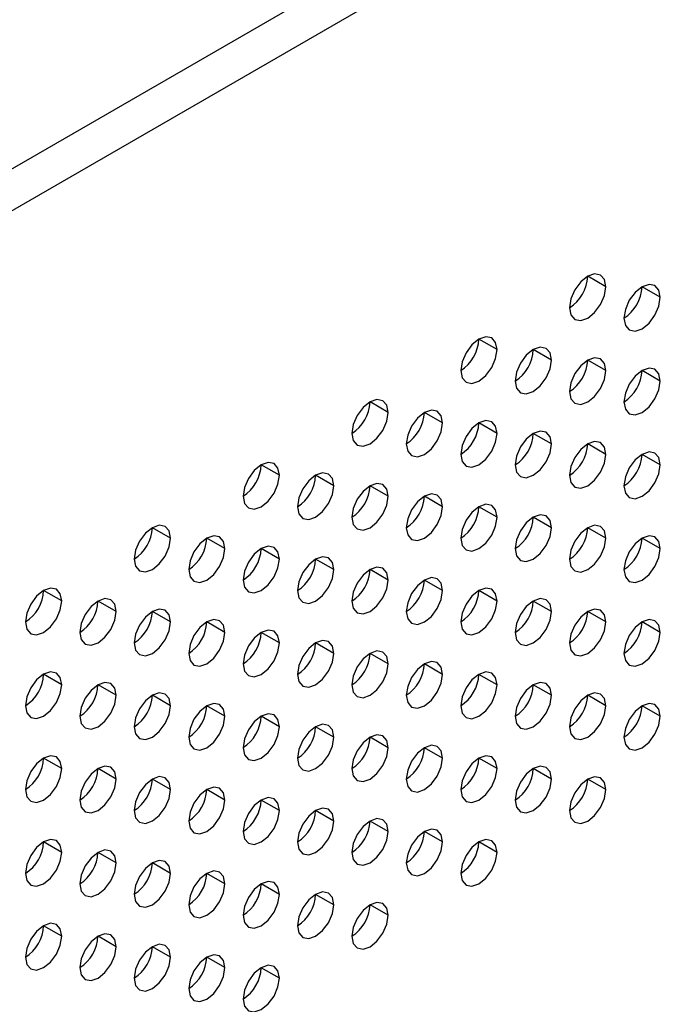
# Model space of a CAD drawing. Header units: millimetres. Extents: x 0 to 1118, y 0 to 864.
# Tile 269 of 397: x 965.55 to 968.08, y 701.08 to 704.92. Entities that reach past the tile are written whole.
import ezdxf

# ---------------------------------------------------------------- set-up
doc = ezdxf.new("R2010")
doc.units = ezdxf.units.MM

msp = doc.modelspace()

# ---------------------------------------------------------------- linework, layer by layer
at = {"color": 7, "linetype": 'Continuous', "lineweight": 25}
for p, q in [((948.5326, 694.5334), (1004.2526, 726.6999)), ((1004.3234, 726.5774), (948.6033, 694.4109)), ((967.8366, 703.881), (967.7659, 703.9218)), ((968.0488, 703.8401), (967.9781, 703.8809)), ((967.4124, 703.6361), (967.3417, 703.6769)), ((967.6245, 703.5952), (967.5538, 703.636)), ((967.8366, 703.5544), (967.7659, 703.5952)), ((968.0488, 703.5135), (967.9781, 703.5543)), ((966.9881, 703.3911), (966.9174, 703.432)), ((967.2003, 703.3503), (967.1295, 703.3911)), ((967.4124, 703.3094), (967.3417, 703.3503)), ((967.6245, 703.2686), (967.5538, 703.3094)), ((967.8366, 703.2277), (967.7659, 703.2686)), ((968.0488, 703.1869), (967.9781, 703.2277)), ((966.5639, 703.1462), (966.4931, 703.187)), ((966.776, 703.1054), (966.7053, 703.1462)), ((966.9881, 703.0645), (966.9174, 703.1053)), ((967.2003, 703.0237), (967.1295, 703.0645)), ((967.4124, 702.9828), (967.3417, 703.0236)), ((967.6245, 702.942), (967.5538, 702.9828)), ((966.1396, 702.9013), (966.0689, 702.9421)), ((967.8366, 702.9011), (967.7659, 702.9419)), ((966.3517, 702.8604), (966.281, 702.9013)), ((968.0488, 702.8603), (967.9781, 702.9011)), ((966.5639, 702.8196), (966.4931, 702.8604)), ((966.776, 702.7787), (966.7053, 702.8196)), ((966.9881, 702.7379), (966.9174, 702.7787)), ((967.2003, 702.6971), (967.1295, 702.7379)), ((965.7153, 702.6564), (965.6446, 702.6972)), ((967.4124, 702.6562), (967.3417, 702.697)), ((965.9275, 702.6155), (965.8568, 702.6563)), ((967.6245, 702.6154), (967.5538, 702.6562)), ((966.1396, 702.5747), (966.0689, 702.6155)), ((967.8366, 702.5745), (967.7659, 702.6153)), ((966.3517, 702.5338), (966.281, 702.5746)), ((968.0488, 702.5337), (967.9781, 702.5745)), ((966.5639, 702.493), (966.4931, 702.5338)), ((966.776, 702.4521), (966.7053, 702.4929)), ((966.9881, 702.4113), (966.9174, 702.4521)), ((967.2003, 702.3704), (967.1295, 702.4113)), ((965.7153, 702.3297), (965.6446, 702.3706)), ((967.4124, 702.3296), (967.3417, 702.3704)), ((965.9275, 702.2889), (965.8568, 702.3297)), ((967.6245, 702.2887), (967.5538, 702.3296)), ((966.1396, 702.2481), (966.0689, 702.2889)), ((967.8366, 702.2479), (967.7659, 702.2887)), ((966.3517, 702.2072), (966.281, 702.248)), ((968.0488, 702.207), (967.9781, 702.2479)), ((966.5639, 702.1664), (966.4931, 702.2072)), ((966.776, 702.1255), (966.7053, 702.1663)), ((966.9881, 702.0847), (966.9174, 702.1255)), ((967.2003, 702.0438), (967.1295, 702.0846)), ((965.7153, 702.0031), (965.6446, 702.044)), ((967.4124, 702.003), (967.3417, 702.0438)), ((965.9275, 701.9623), (965.8568, 702.0031)), ((967.6245, 701.9621), (967.5538, 702.0029)), ((966.1396, 701.9214), (966.0689, 701.9623)), ((967.8366, 701.9213), (967.7659, 701.9621)), ((966.3517, 701.8806), (966.281, 701.9214)), ((966.5639, 701.8397), (966.4931, 701.8806)), ((966.776, 701.7989), (966.7053, 701.8397)), ((966.9881, 701.758), (966.9174, 701.7989)), ((967.2003, 701.7172), (967.1295, 701.758)), ((965.7153, 701.6765), (965.6446, 701.7173)), ((967.4124, 701.6764), (967.3417, 701.7172)), ((965.9275, 701.6357), (965.8568, 701.6765)), ((966.1396, 701.5948), (966.0689, 701.6356)), ((966.3517, 701.554), (966.281, 701.5948)), ((966.5639, 701.5131), (966.4931, 701.5539)), ((966.776, 701.4723), (966.7053, 701.5131)), ((966.9881, 701.4314), (966.9174, 701.4723)), ((965.7153, 701.3499), (965.6446, 701.3907)), ((965.9275, 701.3091), (965.8568, 701.3499)), ((966.1396, 701.2682), (966.0689, 701.309)), ((966.3517, 701.2274), (966.281, 701.2682)), ((966.5639, 701.1865), (966.4931, 701.2273))]:
    msp.add_line(p, q, dxfattribs=at)
at = {"color": 7, "linetype": 'Continuous', "lineweight": 25, "flags": 128}
for points in [[(967.8366, 703.881), (967.8313, 703.9091), (967.8159, 703.9268), (967.793, 703.9312), (967.7659, 703.9218), (967.7389, 703.9), (967.7159, 703.869), (967.7006, 703.8337), (967.6952, 703.7993)], [(967.6952, 703.7993), (967.7006, 703.7712), (967.7159, 703.7536), (967.7389, 703.7491), (967.7659, 703.7585), (967.793, 703.7803), (967.8159, 703.8113), (967.8313, 703.8466), (967.8366, 703.881)], [(968.0488, 703.8401), (968.0434, 703.8683), (968.0281, 703.8859), (968.0051, 703.8904), (967.9781, 703.881), (967.951, 703.8591), (967.9281, 703.8282), (967.9127, 703.7928), (967.9074, 703.7585)], [(967.9074, 703.7585), (967.9127, 703.7303), (967.9281, 703.7127), (967.951, 703.7082), (967.9781, 703.7177), (968.0051, 703.7395), (968.0281, 703.7704), (968.0434, 703.8058), (968.0488, 703.8401)], [(967.4124, 703.6361), (967.407, 703.6642), (967.3917, 703.6818), (967.3687, 703.6863), (967.3417, 703.6769), (967.3146, 703.655), (967.2917, 703.6241), (967.2763, 703.5888), (967.271, 703.5544)], [(967.271, 703.5544), (967.2763, 703.5263), (967.2917, 703.5086), (967.3146, 703.5042), (967.3417, 703.5136), (967.3687, 703.5354), (967.3917, 703.5664), (967.407, 703.6017), (967.4124, 703.6361)], [(967.6245, 703.5952), (967.6191, 703.6233), (967.6038, 703.641), (967.5809, 703.6454), (967.5538, 703.636), (967.5267, 703.6142), (967.5038, 703.5833), (967.4885, 703.5479), (967.4831, 703.5136)], [(967.4831, 703.5136), (967.4885, 703.4854), (967.5038, 703.4678), (967.5267, 703.4633), (967.5538, 703.4727), (967.5809, 703.4946), (967.6038, 703.5255), (967.6191, 703.5609), (967.6245, 703.5952)], [(967.8366, 703.5544), (967.8313, 703.5825), (967.8159, 703.6001), (967.793, 703.6046), (967.7659, 703.5952), (967.7389, 703.5734), (967.7159, 703.5424), (967.7006, 703.5071), (967.6952, 703.4727)], [(967.6952, 703.4727), (967.7006, 703.4446), (967.7159, 703.4269), (967.7389, 703.4225), (967.7659, 703.4319), (967.793, 703.4537), (967.8159, 703.4847), (967.8313, 703.52), (967.8366, 703.5544)], [(968.0488, 703.5135), (968.0434, 703.5417), (968.0281, 703.5593), (968.0051, 703.5638), (967.9781, 703.5543), (967.951, 703.5325), (967.9281, 703.5016), (967.9127, 703.4662), (967.9074, 703.4319)], [(967.9074, 703.4319), (967.9127, 703.4037), (967.9281, 703.3861), (967.951, 703.3816), (967.9781, 703.391), (968.0051, 703.4129), (968.0281, 703.4438), (968.0434, 703.4792), (968.0488, 703.5135)], [(966.9881, 703.3911), (966.9827, 703.4193), (966.9674, 703.4369), (966.9445, 703.4414), (966.9174, 703.432), (966.8904, 703.4101), (966.8674, 703.3792), (966.8521, 703.3438), (966.8467, 703.3095)], [(967.2003, 703.3503), (967.1949, 703.3784), (967.1795, 703.3961), (967.1566, 703.4005), (967.1295, 703.3911), (967.1025, 703.3693), (967.0795, 703.3383), (967.0642, 703.303), (967.0588, 703.2686)], [(966.8467, 703.3095), (966.8521, 703.2813), (966.8674, 703.2637), (966.8904, 703.2593), (966.9174, 703.2687), (966.9445, 703.2905), (966.9674, 703.3214), (966.9827, 703.3568), (966.9881, 703.3911)], [(967.4124, 703.3094), (967.407, 703.3376), (967.3917, 703.3552), (967.3687, 703.3597), (967.3417, 703.3503), (967.3146, 703.3284), (967.2917, 703.2975), (967.2763, 703.2622), (967.271, 703.2278)], [(967.0588, 703.2686), (967.0642, 703.2405), (967.0795, 703.2229), (967.1025, 703.2184), (967.1295, 703.2278), (967.1566, 703.2496), (967.1795, 703.2806), (967.1949, 703.3159), (967.2003, 703.3503)], [(967.6245, 703.2686), (967.6191, 703.2967), (967.6038, 703.3144), (967.5809, 703.3188), (967.5538, 703.3094), (967.5267, 703.2876), (967.5038, 703.2566), (967.4885, 703.2213), (967.4831, 703.1869)], [(967.271, 703.2278), (967.2763, 703.1997), (967.2917, 703.182), (967.3146, 703.1776), (967.3417, 703.187), (967.3687, 703.2088), (967.3917, 703.2397), (967.407, 703.2751), (967.4124, 703.3094)], [(967.8366, 703.2277), (967.8313, 703.2559), (967.8159, 703.2735), (967.793, 703.278), (967.7659, 703.2686), (967.7389, 703.2467), (967.7159, 703.2158), (967.7006, 703.1805), (967.6952, 703.1461)], [(967.4831, 703.1869), (967.4885, 703.1588), (967.5038, 703.1412), (967.5267, 703.1367), (967.5538, 703.1461), (967.5809, 703.168), (967.6038, 703.1989), (967.6191, 703.2342), (967.6245, 703.2686)], [(967.6952, 703.1461), (967.7006, 703.118), (967.7159, 703.1003), (967.7389, 703.0959), (967.7659, 703.1053), (967.793, 703.1271), (967.8159, 703.158), (967.8313, 703.1934), (967.8366, 703.2277)], [(968.0488, 703.1869), (968.0434, 703.215), (968.0281, 703.2327), (968.0051, 703.2371), (967.9781, 703.2277), (967.951, 703.2059), (967.9281, 703.1749), (967.9127, 703.1396), (967.9074, 703.1053)], [(966.5639, 703.1462), (966.5585, 703.1743), (966.5431, 703.192), (966.5202, 703.1964), (966.4931, 703.187), (966.4661, 703.1652), (966.4431, 703.1343), (966.4278, 703.0989), (966.4224, 703.0646)], [(967.9074, 703.1053), (967.9127, 703.0771), (967.9281, 703.0595), (967.951, 703.055), (967.9781, 703.0644), (968.0051, 703.0863), (968.0281, 703.1172), (968.0434, 703.1525), (968.0488, 703.1869)], [(966.4224, 703.0646), (966.4278, 703.0364), (966.4431, 703.0188), (966.4661, 703.0143), (966.4931, 703.0237), (966.5202, 703.0456), (966.5431, 703.0765), (966.5585, 703.1119), (966.5639, 703.1462)], [(966.776, 703.1054), (966.7706, 703.1335), (966.7553, 703.1511), (966.7323, 703.1556), (966.7053, 703.1462), (966.6782, 703.1244), (966.6553, 703.0934), (966.64, 703.0581), (966.6346, 703.0237)], [(966.6346, 703.0237), (966.64, 702.9956), (966.6553, 702.9779), (966.6782, 702.9735), (966.7053, 702.9829), (966.7323, 703.0047), (966.7553, 703.0357), (966.7706, 703.071), (966.776, 703.1054)], [(966.9881, 703.0645), (966.9827, 703.0927), (966.9674, 703.1103), (966.9445, 703.1148), (966.9174, 703.1053), (966.8904, 703.0835), (966.8674, 703.0526), (966.8521, 703.0172), (966.8467, 702.9829)], [(966.8467, 702.9829), (966.8521, 702.9547), (966.8674, 702.9371), (966.8904, 702.9326), (966.9174, 702.942), (966.9445, 702.9639), (966.9674, 702.9948), (966.9827, 703.0302), (966.9881, 703.0645)], [(967.2003, 703.0237), (967.1949, 703.0518), (967.1795, 703.0694), (967.1566, 703.0739), (967.1295, 703.0645), (967.1025, 703.0427), (967.0795, 703.0117), (967.0642, 702.9764), (967.0588, 702.942)], [(967.0588, 702.942), (967.0642, 702.9139), (967.0795, 702.8962), (967.1025, 702.8918), (967.1295, 702.9012), (967.1566, 702.923), (967.1795, 702.954), (967.1949, 702.9893), (967.2003, 703.0237)], [(967.4124, 702.9828), (967.407, 703.011), (967.3917, 703.0286), (967.3687, 703.0331), (967.3417, 703.0237), (967.3146, 703.0018), (967.2917, 702.9709), (967.2763, 702.9355), (967.271, 702.9012)], [(967.271, 702.9012), (967.2763, 702.873), (967.2917, 702.8554), (967.3146, 702.8509), (967.3417, 702.8603), (967.3687, 702.8822), (967.3917, 702.9131), (967.407, 702.9485), (967.4124, 702.9828)], [(967.6245, 702.942), (967.6191, 702.9701), (967.6038, 702.9878), (967.5809, 702.9922), (967.5538, 702.9828), (967.5267, 702.961), (967.5038, 702.93), (967.4885, 702.8947), (967.4831, 702.8603)], [(966.1396, 702.9013), (966.1342, 702.9294), (966.1189, 702.9471), (966.0959, 702.9515), (966.0689, 702.9421), (966.0418, 702.9203), (966.0189, 702.8893), (966.0036, 702.854), (965.9982, 702.8196)], [(967.4831, 702.8603), (967.4885, 702.8322), (967.5038, 702.8146), (967.5267, 702.8101), (967.5538, 702.8195), (967.5809, 702.8413), (967.6038, 702.8723), (967.6191, 702.9076), (967.6245, 702.942)], [(967.8366, 702.9011), (967.8313, 702.9293), (967.8159, 702.9469), (967.793, 702.9514), (967.7659, 702.942), (967.7389, 702.9201), (967.7159, 702.8892), (967.7006, 702.8538), (967.6952, 702.8195)], [(965.9982, 702.8196), (966.0036, 702.7915), (966.0189, 702.7739), (966.0418, 702.7694), (966.0689, 702.7788), (966.0959, 702.8006), (966.1189, 702.8316), (966.1342, 702.8669), (966.1396, 702.9013)], [(966.3517, 702.8604), (966.3463, 702.8886), (966.331, 702.9062), (966.3081, 702.9107), (966.281, 702.9013), (966.254, 702.8794), (966.231, 702.8485), (966.2157, 702.8132), (966.2103, 702.7788)], [(967.6952, 702.8195), (967.7006, 702.7913), (967.7159, 702.7737), (967.7389, 702.7692), (967.7659, 702.7787), (967.793, 702.8005), (967.8159, 702.8314), (967.8313, 702.8668), (967.8366, 702.9011)], [(968.0488, 702.8603), (968.0434, 702.8884), (968.0281, 702.9061), (968.0051, 702.9105), (967.9781, 702.9011), (967.951, 702.8793), (967.9281, 702.8483), (967.9127, 702.813), (967.9074, 702.7786)], [(966.2103, 702.7788), (966.2157, 702.7507), (966.231, 702.733), (966.254, 702.7286), (966.281, 702.738), (966.3081, 702.7598), (966.331, 702.7907), (966.3463, 702.8261), (966.3517, 702.8604)], [(966.5639, 702.8196), (966.5585, 702.8477), (966.5431, 702.8654), (966.5202, 702.8698), (966.4931, 702.8604), (966.4661, 702.8386), (966.4431, 702.8076), (966.4278, 702.7723), (966.4224, 702.738)], [(967.9074, 702.7786), (967.9127, 702.7505), (967.9281, 702.7329), (967.951, 702.7284), (967.9781, 702.7378), (968.0051, 702.7596), (968.0281, 702.7906), (968.0434, 702.8259), (968.0488, 702.8603)], [(966.4224, 702.738), (966.4278, 702.7098), (966.4431, 702.6922), (966.4661, 702.6877), (966.4931, 702.6971), (966.5202, 702.719), (966.5431, 702.7499), (966.5585, 702.7852), (966.5639, 702.8196)], [(966.776, 702.7787), (966.7706, 702.8069), (966.7553, 702.8245), (966.7323, 702.829), (966.7053, 702.8196), (966.6782, 702.7977), (966.6553, 702.7668), (966.64, 702.7315), (966.6346, 702.6971)], [(966.6346, 702.6971), (966.64, 702.669), (966.6553, 702.6513), (966.6782, 702.6469), (966.7053, 702.6563), (966.7323, 702.6781), (966.7553, 702.7091), (966.7706, 702.7444), (966.776, 702.7787)], [(966.9881, 702.7379), (966.9827, 702.766), (966.9674, 702.7837), (966.9445, 702.7881), (966.9174, 702.7787), (966.8904, 702.7569), (966.8674, 702.726), (966.8521, 702.6906), (966.8467, 702.6563)], [(967.2003, 702.6971), (967.1949, 702.7252), (967.1795, 702.7428), (967.1566, 702.7473), (967.1295, 702.7379), (967.1025, 702.716), (967.0795, 702.6851), (967.0642, 702.6498), (967.0588, 702.6154)], [(965.7153, 702.6564), (965.7099, 702.6845), (965.6946, 702.7021), (965.6717, 702.7066), (965.6446, 702.6972), (965.6176, 702.6754), (965.5946, 702.6444), (965.5793, 702.6091), (965.5739, 702.5747)], [(966.8467, 702.6563), (966.8521, 702.6281), (966.8674, 702.6105), (966.8904, 702.606), (966.9174, 702.6154), (966.9445, 702.6373), (966.9674, 702.6682), (966.9827, 702.7035), (966.9881, 702.7379)], [(967.4124, 702.6562), (967.407, 702.6843), (967.3917, 702.702), (967.3687, 702.7064), (967.3417, 702.697), (967.3146, 702.6752), (967.2917, 702.6443), (967.2763, 702.6089), (967.271, 702.5746)], [(965.9275, 702.6155), (965.9221, 702.6437), (965.9068, 702.6613), (965.8838, 702.6658), (965.8568, 702.6563), (965.8297, 702.6345), (965.8068, 702.6036), (965.7914, 702.5682), (965.786, 702.5339)], [(967.0588, 702.6154), (967.0642, 702.5873), (967.0795, 702.5696), (967.1025, 702.5652), (967.1295, 702.5746), (967.1566, 702.5964), (967.1795, 702.6274), (967.1949, 702.6627), (967.2003, 702.6971)], [(967.6245, 702.6154), (967.6191, 702.6435), (967.6038, 702.6611), (967.5809, 702.6656), (967.5538, 702.6562), (967.5267, 702.6344), (967.5038, 702.6034), (967.4885, 702.5681), (967.4831, 702.5337)], [(965.5739, 702.5747), (965.5793, 702.5466), (965.5946, 702.5289), (965.6176, 702.5245), (965.6446, 702.5339), (965.6717, 702.5557), (965.6946, 702.5867), (965.7099, 702.622), (965.7153, 702.6564)], [(967.271, 702.5746), (967.2763, 702.5464), (967.2917, 702.5288), (967.3146, 702.5243), (967.3417, 702.5337), (967.3687, 702.5556), (967.3917, 702.5865), (967.407, 702.6218), (967.4124, 702.6562)], [(965.786, 702.5339), (965.7914, 702.5057), (965.8068, 702.4881), (965.8297, 702.4836), (965.8568, 702.493), (965.8838, 702.5149), (965.9068, 702.5458), (965.9221, 702.5812), (965.9275, 702.6155)], [(966.1396, 702.5747), (966.1342, 702.6028), (966.1189, 702.6205), (966.0959, 702.6249), (966.0689, 702.6155), (966.0418, 702.5937), (966.0189, 702.5627), (966.0036, 702.5274), (965.9982, 702.493)], [(967.4831, 702.5337), (967.4885, 702.5056), (967.5038, 702.4879), (967.5267, 702.4835), (967.5538, 702.4929), (967.5809, 702.5147), (967.6038, 702.5457), (967.6191, 702.581), (967.6245, 702.6154)], [(967.8366, 702.5745), (967.8313, 702.6027), (967.8159, 702.6203), (967.793, 702.6247), (967.7659, 702.6153), (967.7389, 702.5935), (967.7159, 702.5626), (967.7006, 702.5272), (967.6952, 702.4929)], [(965.9982, 702.493), (966.0036, 702.4649), (966.0189, 702.4472), (966.0418, 702.4428), (966.0689, 702.4522), (966.0959, 702.474), (966.1189, 702.505), (966.1342, 702.5403), (966.1396, 702.5747)], [(966.3517, 702.5338), (966.3463, 702.562), (966.331, 702.5796), (966.3081, 702.5841), (966.281, 702.5747), (966.254, 702.5528), (966.231, 702.5219), (966.2157, 702.4865), (966.2103, 702.4522)], [(967.6952, 702.4929), (967.7006, 702.4647), (967.7159, 702.4471), (967.7389, 702.4426), (967.7659, 702.452), (967.793, 702.4739), (967.8159, 702.5048), (967.8313, 702.5402), (967.8366, 702.5745)], [(968.0488, 702.5337), (968.0434, 702.5618), (968.0281, 702.5794), (968.0051, 702.5839), (967.9781, 702.5745), (967.951, 702.5527), (967.9281, 702.5217), (967.9127, 702.4864), (967.9074, 702.452)], [(966.2103, 702.4522), (966.2157, 702.424), (966.231, 702.4064), (966.254, 702.4019), (966.281, 702.4113), (966.3081, 702.4332), (966.331, 702.4641), (966.3463, 702.4995), (966.3517, 702.5338)], [(966.5639, 702.493), (966.5585, 702.5211), (966.5431, 702.5388), (966.5202, 702.5432), (966.4931, 702.5338), (966.4661, 702.512), (966.4431, 702.481), (966.4278, 702.4457), (966.4224, 702.4113)], [(967.9074, 702.452), (967.9127, 702.4239), (967.9281, 702.4062), (967.951, 702.4018), (967.9781, 702.4112), (968.0051, 702.433), (968.0281, 702.464), (968.0434, 702.4993), (968.0488, 702.5337)], [(966.4224, 702.4113), (966.4278, 702.3832), (966.4431, 702.3656), (966.4661, 702.3611), (966.4931, 702.3705), (966.5202, 702.3923), (966.5431, 702.4233), (966.5585, 702.4586), (966.5639, 702.493)], [(966.776, 702.4521), (966.7706, 702.4803), (966.7553, 702.4979), (966.7323, 702.5024), (966.7053, 702.493), (966.6782, 702.4711), (966.6553, 702.4402), (966.64, 702.4048), (966.6346, 702.3705)], [(966.6346, 702.3705), (966.64, 702.3423), (966.6553, 702.3247), (966.6782, 702.3202), (966.7053, 702.3297), (966.7323, 702.3515), (966.7553, 702.3824), (966.7706, 702.4178), (966.776, 702.4521)], [(966.9881, 702.4113), (966.9827, 702.4394), (966.9674, 702.4571), (966.9445, 702.4615), (966.9174, 702.4521), (966.8904, 702.4303), (966.8674, 702.3993), (966.8521, 702.364), (966.8467, 702.3296)], [(966.8467, 702.3296), (966.8521, 702.3015), (966.8674, 702.2839), (966.8904, 702.2794), (966.9174, 702.2888), (966.9445, 702.3106), (966.9674, 702.3416), (966.9827, 702.3769), (966.9881, 702.4113)], [(967.2003, 702.3704), (967.1949, 702.3986), (967.1795, 702.4162), (967.1566, 702.4207), (967.1295, 702.4113), (967.1025, 702.3894), (967.0795, 702.3585), (967.0642, 702.3231), (967.0588, 702.2888)], [(965.7153, 702.3297), (965.7099, 702.3579), (965.6946, 702.3755), (965.6717, 702.38), (965.6446, 702.3706), (965.6176, 702.3487), (965.5946, 702.3178), (965.5793, 702.2825), (965.5739, 702.2481)], [(967.0588, 702.2888), (967.0642, 702.2607), (967.0795, 702.243), (967.1025, 702.2386), (967.1295, 702.248), (967.1566, 702.2698), (967.1795, 702.3007), (967.1949, 702.3361), (967.2003, 702.3704)], [(967.4124, 702.3296), (967.407, 702.3577), (967.3917, 702.3754), (967.3687, 702.3798), (967.3417, 702.3704), (967.3146, 702.3486), (967.2917, 702.3176), (967.2763, 702.2823), (967.271, 702.2479)], [(965.5739, 702.2481), (965.5793, 702.22), (965.5946, 702.2023), (965.6176, 702.1979), (965.6446, 702.2073), (965.6717, 702.2291), (965.6946, 702.2601), (965.7099, 702.2954), (965.7153, 702.3297)], [(965.9275, 702.2889), (965.9221, 702.317), (965.9068, 702.3347), (965.8838, 702.3391), (965.8568, 702.3297), (965.8297, 702.3079), (965.8068, 702.277), (965.7914, 702.2416), (965.786, 702.2073)], [(967.271, 702.2479), (967.2763, 702.2198), (967.2917, 702.2022), (967.3146, 702.1977), (967.3417, 702.2071), (967.3687, 702.2289), (967.3917, 702.2599), (967.407, 702.2952), (967.4124, 702.3296)], [(967.6245, 702.2887), (967.6191, 702.3169), (967.6038, 702.3345), (967.5809, 702.339), (967.5538, 702.3296), (967.5267, 702.3077), (967.5038, 702.2768), (967.4885, 702.2415), (967.4831, 702.2071)], [(965.786, 702.2073), (965.7914, 702.1791), (965.8068, 702.1615), (965.8297, 702.157), (965.8568, 702.1664), (965.8838, 702.1883), (965.9068, 702.2192), (965.9221, 702.2545), (965.9275, 702.2889)], [(966.1396, 702.2481), (966.1342, 702.2762), (966.1189, 702.2938), (966.0959, 702.2983), (966.0689, 702.2889), (966.0418, 702.267), (966.0189, 702.2361), (966.0036, 702.2008), (965.9982, 702.1664)], [(967.4831, 702.2071), (967.4885, 702.179), (967.5038, 702.1613), (967.5267, 702.1569), (967.5538, 702.1663), (967.5809, 702.1881), (967.6038, 702.219), (967.6191, 702.2544), (967.6245, 702.2887)], [(967.8366, 702.2479), (967.8313, 702.276), (967.8159, 702.2937), (967.793, 702.2981), (967.7659, 702.2887), (967.7389, 702.2669), (967.7159, 702.2359), (967.7006, 702.2006), (967.6952, 702.1663)], [(965.9982, 702.1664), (966.0036, 702.1383), (966.0189, 702.1206), (966.0418, 702.1162), (966.0689, 702.1256), (966.0959, 702.1474), (966.1189, 702.1784), (966.1342, 702.2137), (966.1396, 702.2481)], [(966.3517, 702.2072), (966.3463, 702.2353), (966.331, 702.253), (966.3081, 702.2574), (966.281, 702.248), (966.254, 702.2262), (966.231, 702.1953), (966.2157, 702.1599), (966.2103, 702.1256)], [(967.6952, 702.1663), (967.7006, 702.1381), (967.7159, 702.1205), (967.7389, 702.116), (967.7659, 702.1254), (967.793, 702.1473), (967.8159, 702.1782), (967.8313, 702.2135), (967.8366, 702.2479)], [(968.0488, 702.207), (968.0434, 702.2352), (968.0281, 702.2528), (968.0051, 702.2573), (967.9781, 702.2479), (967.951, 702.226), (967.9281, 702.1951), (967.9127, 702.1598), (967.9074, 702.1254)], [(966.2103, 702.1256), (966.2157, 702.0974), (966.231, 702.0798), (966.254, 702.0753), (966.281, 702.0847), (966.3081, 702.1066), (966.331, 702.1375), (966.3463, 702.1729), (966.3517, 702.2072)], [(966.5639, 702.1664), (966.5585, 702.1945), (966.5431, 702.2121), (966.5202, 702.2166), (966.4931, 702.2072), (966.4661, 702.1854), (966.4431, 702.1544), (966.4278, 702.1191), (966.4224, 702.0847)], [(967.9074, 702.1254), (967.9127, 702.0973), (967.9281, 702.0796), (967.951, 702.0752), (967.9781, 702.0846), (968.0051, 702.1064), (968.0281, 702.1374), (968.0434, 702.1727), (968.0488, 702.207)], [(966.4224, 702.0847), (966.4278, 702.0566), (966.4431, 702.0389), (966.4661, 702.0345), (966.4931, 702.0439), (966.5202, 702.0657), (966.5431, 702.0967), (966.5585, 702.132), (966.5639, 702.1664)], [(966.776, 702.1255), (966.7706, 702.1537), (966.7553, 702.1713), (966.7323, 702.1758), (966.7053, 702.1663), (966.6782, 702.1445), (966.6553, 702.1136), (966.64, 702.0782), (966.6346, 702.0439)], [(966.9881, 702.0847), (966.9827, 702.1128), (966.9674, 702.1304), (966.9445, 702.1349), (966.9174, 702.1255), (966.8904, 702.1037), (966.8674, 702.0727), (966.8521, 702.0374), (966.8467, 702.003)], [(966.6346, 702.0439), (966.64, 702.0157), (966.6553, 701.9981), (966.6782, 701.9936), (966.7053, 702.003), (966.7323, 702.0249), (966.7553, 702.0558), (966.7706, 702.0912), (966.776, 702.1255)], [(967.2003, 702.0438), (967.1949, 702.072), (967.1795, 702.0896), (967.1566, 702.0941), (967.1295, 702.0847), (967.1025, 702.0628), (967.0795, 702.0319), (967.0642, 701.9965), (967.0588, 701.9622)], [(965.7153, 702.0031), (965.7099, 702.0313), (965.6946, 702.0489), (965.6717, 702.0534), (965.6446, 702.044), (965.6176, 702.0221), (965.5946, 701.9912), (965.5793, 701.9558), (965.5739, 701.9215)], [(966.8467, 702.003), (966.8521, 701.9749), (966.8674, 701.9572), (966.8904, 701.9528), (966.9174, 701.9622), (966.9445, 701.984), (966.9674, 702.015), (966.9827, 702.0503), (966.9881, 702.0847)], [(967.4124, 702.003), (967.407, 702.0311), (967.3917, 702.0488), (967.3687, 702.0532), (967.3417, 702.0438), (967.3146, 702.022), (967.2917, 701.991), (967.2763, 701.9557), (967.271, 701.9213)], [(965.9275, 701.9623), (965.9221, 701.9904), (965.9068, 702.0081), (965.8838, 702.0125), (965.8568, 702.0031), (965.8297, 701.9813), (965.8068, 701.9503), (965.7914, 701.915), (965.786, 701.8806)], [(967.0588, 701.9622), (967.0642, 701.934), (967.0795, 701.9164), (967.1025, 701.9119), (967.1295, 701.9213), (967.1566, 701.9432), (967.1795, 701.9741), (967.1949, 702.0095), (967.2003, 702.0438)], [(967.6245, 701.9621), (967.6191, 701.9903), (967.6038, 702.0079), (967.5809, 702.0124), (967.5538, 702.003), (967.5267, 701.9811), (967.5038, 701.9502), (967.4885, 701.9148), (967.4831, 701.8805)], [(965.5739, 701.9215), (965.5793, 701.8933), (965.5946, 701.8757), (965.6176, 701.8713), (965.6446, 701.8807), (965.6717, 701.9025), (965.6946, 701.9334), (965.7099, 701.9688), (965.7153, 702.0031)], [(967.271, 701.9213), (967.2763, 701.8932), (967.2917, 701.8755), (967.3146, 701.8711), (967.3417, 701.8805), (967.3687, 701.9023), (967.3917, 701.9333), (967.407, 701.9686), (967.4124, 702.003)], [(965.786, 701.8806), (965.7914, 701.8525), (965.8068, 701.8349), (965.8297, 701.8304), (965.8568, 701.8398), (965.8838, 701.8616), (965.9068, 701.8926), (965.9221, 701.9279), (965.9275, 701.9623)], [(966.1396, 701.9214), (966.1342, 701.9496), (966.1189, 701.9672), (966.0959, 701.9717), (966.0689, 701.9623), (966.0418, 701.9404), (966.0189, 701.9095), (966.0036, 701.8742), (965.9982, 701.8398)], [(967.4831, 701.8805), (967.4885, 701.8523), (967.5038, 701.8347), (967.5267, 701.8302), (967.5538, 701.8396), (967.5809, 701.8615), (967.6038, 701.8924), (967.6191, 701.9278), (967.6245, 701.9621)], [(967.8366, 701.9213), (967.8313, 701.9494), (967.8159, 701.9671), (967.793, 701.9715), (967.7659, 701.9621), (967.7389, 701.9403), (967.7159, 701.9093), (967.7006, 701.874), (967.6952, 701.8396)], [(965.9982, 701.8398), (966.0036, 701.8117), (966.0189, 701.794), (966.0418, 701.7896), (966.0689, 701.799), (966.0959, 701.8208), (966.1189, 701.8517), (966.1342, 701.8871), (966.1396, 701.9214)], [(966.3517, 701.8806), (966.3463, 701.9087), (966.331, 701.9264), (966.3081, 701.9308), (966.281, 701.9214), (966.254, 701.8996), (966.231, 701.8686), (966.2157, 701.8333), (966.2103, 701.7989)], [(967.6952, 701.8396), (967.7006, 701.8115), (967.7159, 701.7939), (967.7389, 701.7894), (967.7659, 701.7988), (967.793, 701.8206), (967.8159, 701.8516), (967.8313, 701.8869), (967.8366, 701.9213)], [(966.2103, 701.7989), (966.2157, 701.7708), (966.231, 701.7532), (966.254, 701.7487), (966.281, 701.7581), (966.3081, 701.78), (966.331, 701.8109), (966.3463, 701.8462), (966.3517, 701.8806)], [(966.5639, 701.8397), (966.5585, 701.8679), (966.5431, 701.8855), (966.5202, 701.89), (966.4931, 701.8806), (966.4661, 701.8587), (966.4431, 701.8278), (966.4278, 701.7925), (966.4224, 701.7581)], [(966.4224, 701.7581), (966.4278, 701.73), (966.4431, 701.7123), (966.4661, 701.7079), (966.4931, 701.7173), (966.5202, 701.7391), (966.5431, 701.77), (966.5585, 701.8054), (966.5639, 701.8397)], [(966.776, 701.7989), (966.7706, 701.827), (966.7553, 701.8447), (966.7323, 701.8491), (966.7053, 701.8397), (966.6782, 701.8179), (966.6553, 701.7869), (966.64, 701.7516), (966.6346, 701.7173)], [(966.6346, 701.7173), (966.64, 701.6891), (966.6553, 701.6715), (966.6782, 701.667), (966.7053, 701.6764), (966.7323, 701.6983), (966.7553, 701.7292), (966.7706, 701.7645), (966.776, 701.7989)], [(966.9881, 701.758), (966.9827, 701.7862), (966.9674, 701.8038), (966.9445, 701.8083), (966.9174, 701.7989), (966.8904, 701.777), (966.8674, 701.7461), (966.8521, 701.7108), (966.8467, 701.6764)], [(966.8467, 701.6764), (966.8521, 701.6483), (966.8674, 701.6306), (966.8904, 701.6262), (966.9174, 701.6356), (966.9445, 701.6574), (966.9674, 701.6884), (966.9827, 701.7237), (966.9881, 701.758)], [(967.2003, 701.7172), (967.1949, 701.7453), (967.1795, 701.763), (967.1566, 701.7674), (967.1295, 701.758), (967.1025, 701.7362), (967.0795, 701.7053), (967.0642, 701.6699), (967.0588, 701.6356)], [(965.7153, 701.6765), (965.7099, 701.7047), (965.6946, 701.7223), (965.6717, 701.7268), (965.6446, 701.7173), (965.6176, 701.6955), (965.5946, 701.6646), (965.5793, 701.6292), (965.5739, 701.5949)], [(967.0588, 701.6356), (967.0642, 701.6074), (967.0795, 701.5898), (967.1025, 701.5853), (967.1295, 701.5947), (967.1566, 701.6166), (967.1795, 701.6475), (967.1949, 701.6828), (967.2003, 701.7172)], [(967.4124, 701.6764), (967.407, 701.7045), (967.3917, 701.7221), (967.3687, 701.7266), (967.3417, 701.7172), (967.3146, 701.6954), (967.2917, 701.6644), (967.2763, 701.6291), (967.271, 701.5947)], [(965.5739, 701.5949), (965.5793, 701.5667), (965.5946, 701.5491), (965.6176, 701.5446), (965.6446, 701.554), (965.6717, 701.5759), (965.6946, 701.6068), (965.7099, 701.6422), (965.7153, 701.6765)], [(965.9275, 701.6357), (965.9221, 701.6638), (965.9068, 701.6814), (965.8838, 701.6859), (965.8568, 701.6765), (965.8297, 701.6547), (965.8068, 701.6237), (965.7914, 701.5884), (965.786, 701.554)], [(967.271, 701.5947), (967.2763, 701.5666), (967.2917, 701.5489), (967.3146, 701.5445), (967.3417, 701.5539), (967.3687, 701.5757), (967.3917, 701.6067), (967.407, 701.642), (967.4124, 701.6764)], [(965.786, 701.554), (965.7914, 701.5259), (965.8068, 701.5082), (965.8297, 701.5038), (965.8568, 701.5132), (965.8838, 701.535), (965.9068, 701.566), (965.9221, 701.6013), (965.9275, 701.6357)], [(966.1396, 701.5948), (966.1342, 701.623), (966.1189, 701.6406), (966.0959, 701.6451), (966.0689, 701.6357), (966.0418, 701.6138), (966.0189, 701.5829), (966.0036, 701.5475), (965.9982, 701.5132)], [(965.9982, 701.5132), (966.0036, 701.485), (966.0189, 701.4674), (966.0418, 701.4629), (966.0689, 701.4723), (966.0959, 701.4942), (966.1189, 701.5251), (966.1342, 701.5605), (966.1396, 701.5948)], [(966.3517, 701.554), (966.3463, 701.5821), (966.331, 701.5998), (966.3081, 701.6042), (966.281, 701.5948), (966.254, 701.573), (966.231, 701.542), (966.2157, 701.5067), (966.2103, 701.4723)], [(966.2103, 701.4723), (966.2157, 701.4442), (966.231, 701.4266), (966.254, 701.4221), (966.281, 701.4315), (966.3081, 701.4533), (966.331, 701.4843), (966.3463, 701.5196), (966.3517, 701.554)], [(966.5639, 701.5131), (966.5585, 701.5413), (966.5431, 701.5589), (966.5202, 701.5634), (966.4931, 701.554), (966.4661, 701.5321), (966.4431, 701.5012), (966.4278, 701.4658), (966.4224, 701.4315)], [(966.4224, 701.4315), (966.4278, 701.4033), (966.4431, 701.3857), (966.4661, 701.3812), (966.4931, 701.3907), (966.5202, 701.4125), (966.5431, 701.4434), (966.5585, 701.4788), (966.5639, 701.5131)], [(966.776, 701.4723), (966.7706, 701.5004), (966.7553, 701.5181), (966.7323, 701.5225), (966.7053, 701.5131), (966.6782, 701.4913), (966.6553, 701.4603), (966.64, 701.425), (966.6346, 701.3906)], [(966.9881, 701.4314), (966.9827, 701.4596), (966.9674, 701.4772), (966.9445, 701.4817), (966.9174, 701.4723), (966.8904, 701.4504), (966.8674, 701.4195), (966.8521, 701.3841), (966.8467, 701.3498)], [(966.6346, 701.3906), (966.64, 701.3625), (966.6553, 701.3449), (966.6782, 701.3404), (966.7053, 701.3498), (966.7323, 701.3716), (966.7553, 701.4026), (966.7706, 701.4379), (966.776, 701.4723)], [(965.7153, 701.3499), (965.7099, 701.378), (965.6946, 701.3957), (965.6717, 701.4001), (965.6446, 701.3907), (965.6176, 701.3689), (965.5946, 701.338), (965.5793, 701.3026), (965.5739, 701.2683)], [(966.8467, 701.3498), (966.8521, 701.3217), (966.8674, 701.304), (966.8904, 701.2996), (966.9174, 701.309), (966.9445, 701.3308), (966.9674, 701.3617), (966.9827, 701.3971), (966.9881, 701.4314)], [(965.9275, 701.3091), (965.9221, 701.3372), (965.9068, 701.3548), (965.8838, 701.3593), (965.8568, 701.3499), (965.8297, 701.328), (965.8068, 701.2971), (965.7914, 701.2618), (965.786, 701.2274)], [(965.5739, 701.2683), (965.5793, 701.2401), (965.5946, 701.2225), (965.6176, 701.218), (965.6446, 701.2274), (965.6717, 701.2493), (965.6946, 701.2802), (965.7099, 701.3155), (965.7153, 701.3499)], [(965.786, 701.2274), (965.7914, 701.1993), (965.8068, 701.1816), (965.8297, 701.1772), (965.8568, 701.1866), (965.8838, 701.2084), (965.9068, 701.2394), (965.9221, 701.2747), (965.9275, 701.3091)], [(966.1396, 701.2682), (966.1342, 701.2963), (966.1189, 701.314), (966.0959, 701.3184), (966.0689, 701.309), (966.0418, 701.2872), (966.0189, 701.2563), (966.0036, 701.2209), (965.9982, 701.1866)], [(965.9982, 701.1866), (966.0036, 701.1584), (966.0189, 701.1408), (966.0418, 701.1363), (966.0689, 701.1457), (966.0959, 701.1676), (966.1189, 701.1985), (966.1342, 701.2338), (966.1396, 701.2682)], [(966.3517, 701.2274), (966.3463, 701.2555), (966.331, 701.2731), (966.3081, 701.2776), (966.281, 701.2682), (966.254, 701.2464), (966.231, 701.2154), (966.2157, 701.1801), (966.2103, 701.1457)], [(966.2103, 701.1457), (966.2157, 701.1176), (966.231, 701.0999), (966.254, 701.0955), (966.281, 701.1049), (966.3081, 701.1267), (966.331, 701.1577), (966.3463, 701.193), (966.3517, 701.2274)], [(966.5639, 701.1865), (966.5585, 701.2147), (966.5431, 701.2323), (966.5202, 701.2367), (966.4931, 701.2273), (966.4661, 701.2055), (966.4431, 701.1746), (966.4278, 701.1392), (966.4224, 701.1049)], [(966.4224, 701.1049), (966.4278, 701.0767), (966.4431, 701.0591), (966.4661, 701.0546), (966.4931, 701.064), (966.5202, 701.0859), (966.5431, 701.1168), (966.5585, 701.1522), (966.5639, 701.1865)]]:
    msp.add_lwpolyline(points, dxfattribs=at)
at = {"color": 7, "linetype": 'Continuous', "lineweight": 25}
for centre in [(967.6124, 703.9288), (967.8245, 703.8879), (967.1882, 703.6839), (967.4003, 703.643), (967.6124, 703.6022), (967.8245, 703.5613), (966.7639, 703.4389), (966.976, 703.3981), (967.1882, 703.3572), (967.4003, 703.3164), (967.6124, 703.2755), (967.8245, 703.2347), (966.3396, 703.194), (966.5518, 703.1532), (966.7639, 703.1123), (966.976, 703.0715), (967.1882, 703.0306), (967.4003, 702.9898), (965.9154, 702.9491), (967.6124, 702.9489), (966.1275, 702.9082), (967.8245, 702.9081), (966.3396, 702.8674), (966.5518, 702.8266), (966.7639, 702.7857), (966.976, 702.7449), (965.4911, 702.7042), (967.1882, 702.704), (965.7032, 702.6633), (967.4003, 702.6632), (965.9154, 702.6225), (967.6124, 702.6223), (966.1275, 702.5816), (967.8245, 702.5815), (966.3396, 702.5408), (966.5518, 702.4999), (966.7639, 702.4591), (966.976, 702.4182), (965.4911, 702.3776), (967.1882, 702.3774), (965.7032, 702.3367), (967.4003, 702.3365), (965.9154, 702.2959), (967.6124, 702.2957), (966.1275, 702.255), (967.8245, 702.2549), (966.3396, 702.2142), (966.5518, 702.1733), (966.7639, 702.1325), (966.976, 702.0916), (965.4911, 702.0509), (967.1882, 702.0508), (965.7032, 702.0101), (967.4003, 702.0099), (965.9154, 701.9692), (967.6124, 701.9691), (966.1275, 701.9284), (966.3396, 701.8875), (966.5518, 701.8467), (966.7639, 701.8059), (966.976, 701.765), (965.4911, 701.7243), (967.1882, 701.7242), (965.7032, 701.6835), (965.9154, 701.6426), (966.1275, 701.6018), (966.3396, 701.5609), (966.5518, 701.5201), (966.7639, 701.4792), (965.4911, 701.3977), (965.7032, 701.3569), (965.9154, 701.316), (966.1275, 701.2752), (966.3396, 701.2343)]:
    msp.add_arc(centre, 0.1537, 302.6055, 357.3945, dxfattribs=at)

doc.saveas('drawing.dxf')
